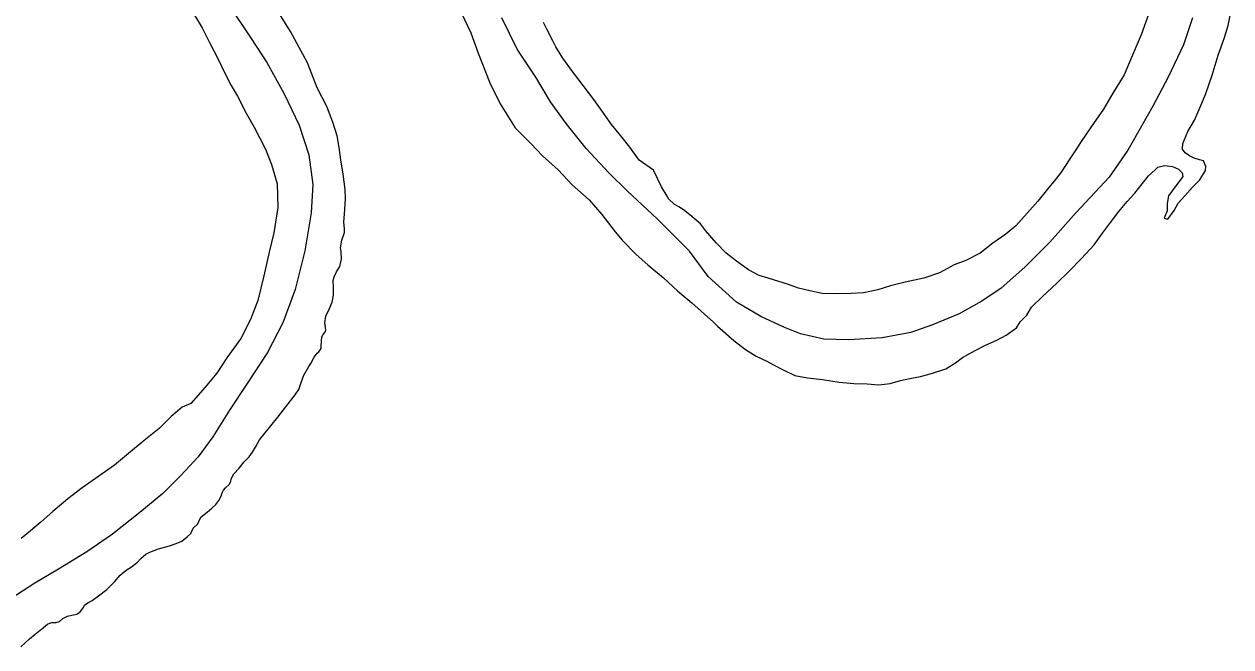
# Model space of a CAD drawing. Extents: x -939622 to -934222, y 1383701 to 1385301.
# Drawn here: x -936062.08 to -936050.16, y 1384519.9 to 1384526.04 of the extents above; entities that cross this region are included whole.
import ezdxf

# ---------------------------------------------------------------- set-up
doc = ezdxf.new("R2010")
doc.units = 0
doc.layers.add('Level 2', color=7, linetype='Continuous')
doc.layers.add('Level 9', color=7, linetype='Continuous')

msp = doc.modelspace()

# ---------------------------------------------------------------- linework, layer by layer
at = {"layer": 'Level 2'}
for points in [[(-936060.069, 1384526.25), (-936059.835, 1384525.904), (-936059.681, 1384525.667), (-936059.512, 1384525.364), (-936059.363, 1384525.048), (-936059.267, 1384524.757), (-936059.228, 1384524.463), (-936059.243, 1384524.183), (-936059.305, 1384523.81), (-936059.4, 1384523.426), (-936059.522, 1384523.099), (-936059.675, 1384522.806), (-936059.881, 1384522.49), (-936060.05, 1384522.236), (-936060.213, 1384521.976), (-936060.358, 1384521.777), (-936060.528, 1384521.592), (-936060.707, 1384521.416)], [(-936056.302, 1384524.575), (-936056.529, 1384524.819), (-936056.726, 1384525.063), (-936056.879, 1384525.277), (-936057.024, 1384525.52), (-936057.21, 1384525.799), (-936057.362, 1384526.108)], [(-936050.544, 1384526.108), (-936050.631, 1384525.839), (-936050.783, 1384525.523), (-936050.934, 1384525.236), (-936051.048, 1384525.039), (-936051.18, 1384524.801), (-936051.367, 1384524.534), (-936051.692, 1384524.186), (-936051.953, 1384523.895), (-936052.198, 1384523.647), (-936052.432, 1384523.441), (-936052.622, 1384523.313), (-936052.845, 1384523.189), (-936053.111, 1384523.078), (-936053.324, 1384523.003), (-936053.608, 1384522.952), (-936053.94, 1384522.931), (-936054.181, 1384522.939), (-936054.412, 1384522.99), (-936054.577, 1384523.055), (-936054.803, 1384523.16), (-936055.044, 1384523.303), (-936055.325, 1384523.556), (-936055.507, 1384523.805), (-936055.827, 1384524.123), (-936056.121, 1384524.396), (-936056.302, 1384524.575)], [(-936060.707, 1384521.416), (-936060.933, 1384521.229), (-936061.204, 1384521.016), (-936061.458, 1384520.842), (-936061.736, 1384520.671), (-936061.971, 1384520.531), (-936062.213, 1384520.374), (-936062.559, 1384520.104)]]:
    msp.add_lwpolyline(points, dxfattribs=at)
at = {"layer": 'Level 9'}
for points in [[(-936060.394, 1384526.133), (-936060.32, 1384526.008), (-936060.248, 1384525.862), (-936060.164, 1384525.704), (-936060.093, 1384525.555), (-936060.033, 1384525.439), (-936059.971, 1384525.335), (-936059.884, 1384525.168)], [(-936058.951, 1384524.707), (-936058.968, 1384524.827), (-936058.986, 1384524.944), (-936059.03, 1384525.076), (-936059.087, 1384525.231), (-936059.183, 1384525.416), (-936059.278, 1384525.664), (-936059.446, 1384525.971), (-936059.588, 1384526.197)], [(-936057.762, 1384526.159), (-936057.668, 1384525.959), (-936057.593, 1384525.759), (-936057.479, 1384525.466), (-936057.376, 1384525.257), (-936057.228, 1384525.022), (-936057.075, 1384524.866), (-936056.959, 1384524.747), (-936056.806, 1384524.609), (-936056.665, 1384524.458), (-936056.5, 1384524.311), (-936056.375, 1384524.168), (-936056.242, 1384523.996), (-936056.172, 1384523.913), (-936056.034, 1384523.772), (-936055.921, 1384523.671), (-936055.766, 1384523.542), (-936055.625, 1384523.412), (-936055.485, 1384523.297), (-936055.271, 1384523.106), (-936055.231, 1384523.067), (-936055.07, 1384522.923), (-936054.954, 1384522.835), (-936054.851, 1384522.771), (-936054.745, 1384522.721), (-936054.678, 1384522.683), (-936054.59, 1384522.64), (-936054.469, 1384522.579), (-936054.342, 1384522.557), (-936054.195, 1384522.539), (-936054.032, 1384522.515), (-936053.885, 1384522.5), (-936053.756, 1384522.496), (-936053.639, 1384522.486), (-936053.528, 1384522.501), (-936053.426, 1384522.53), (-936053.334, 1384522.549), (-936053.229, 1384522.569), (-936053.109, 1384522.602), (-936052.978, 1384522.646), (-936052.883, 1384522.705), (-936052.815, 1384522.758), (-936052.69, 1384522.826), (-936052.586, 1384522.879), (-936052.473, 1384522.927), (-936052.381, 1384522.977), (-936052.28, 1384523.048), (-936052.245, 1384523.109), (-936052.18, 1384523.173), (-936052.131, 1384523.252), (-936052.025, 1384523.357), (-936051.883, 1384523.489), (-936051.762, 1384523.608), (-936051.638, 1384523.734), (-936051.515, 1384523.869), (-936051.43, 1384523.982), (-936051.351, 1384524.089), (-936051.269, 1384524.196), (-936051.187, 1384524.296), (-936051.113, 1384524.379), (-936051.04, 1384524.471), (-936050.978, 1384524.547), (-936050.913, 1384524.609), (-936050.884, 1384524.633), (-936050.818, 1384524.65), (-936050.74, 1384524.639), (-936050.682, 1384524.613), (-936050.645, 1384524.578)], [(-936050.975, 1384526.149), (-936051.049, 1384525.939), (-936051.164, 1384525.669), (-936051.219, 1384525.545), (-936051.329, 1384525.365), (-936051.423, 1384525.207), (-936051.542, 1384525.03), (-936051.648, 1384524.878), (-936051.683, 1384524.823), (-936051.761, 1384524.707), (-936051.84, 1384524.585), (-936051.899, 1384524.509), (-936051.975, 1384524.417), (-936052.069, 1384524.298), (-936052.175, 1384524.181), (-936052.287, 1384524.056), (-936052.387, 1384523.973), (-936052.515, 1384523.883), (-936052.639, 1384523.787), (-936052.779, 1384523.713), (-936052.895, 1384523.671), (-936053.041, 1384523.593), (-936053.196, 1384523.539), (-936053.381, 1384523.5), (-936053.525, 1384523.464), (-936053.65, 1384523.425), (-936053.791, 1384523.396), (-936053.913, 1384523.387), (-936054.067, 1384523.384), (-936054.199, 1384523.388), (-936054.322, 1384523.413), (-936054.434, 1384523.441), (-936054.531, 1384523.478), (-936054.733, 1384523.54), (-936054.82, 1384523.566), (-936054.926, 1384523.621), (-936055.045, 1384523.706), (-936055.146, 1384523.785), (-936055.244, 1384523.889), (-936055.351, 1384524.01), (-936055.4, 1384524.075), (-936055.504, 1384524.164), (-936055.568, 1384524.214), (-936055.613, 1384524.243), (-936055.659, 1384524.269), (-936055.714, 1384524.319), (-936055.729, 1384524.349), (-936055.785, 1384524.441), (-936055.863, 1384524.603), (-936056.006, 1384524.702), (-936056.096, 1384524.83), (-936056.185, 1384524.943), (-936056.277, 1384525.055), (-936056.372, 1384525.186), (-936056.453, 1384525.302), (-936056.557, 1384525.438), (-936056.662, 1384525.578), (-936056.76, 1384525.708), (-936056.828, 1384525.821), (-936056.856, 1384525.881), (-936056.913, 1384525.988), (-936056.95, 1384526.06)], [(-936050.645, 1384524.578), (-936050.639, 1384524.542), (-936050.744, 1384524.401), (-936050.779, 1384524.352), (-936050.793, 1384524.274), (-936050.792, 1384524.202), (-936050.823, 1384524.132), (-936050.787, 1384524.12), (-936050.723, 1384524.206), (-936050.685, 1384524.279), (-936050.62, 1384524.352), (-936050.544, 1384524.438), (-936050.47, 1384524.509), (-936050.415, 1384524.6), (-936050.412, 1384524.639), (-936050.434, 1384524.696), (-936050.474, 1384524.707), (-936050.528, 1384524.724), (-936050.573, 1384524.744), (-936050.616, 1384524.774), (-936050.641, 1384524.812), (-936050.639, 1384524.867), (-936050.59, 1384524.985), (-936050.523, 1384525.098), (-936050.468, 1384525.225), (-936050.411, 1384525.359), (-936050.348, 1384525.54), (-936050.289, 1384525.737), (-936050.226, 1384525.913), (-936050.192, 1384526.031), (-936050.164, 1384526.161)], [(-936059.884, 1384525.168), (-936059.807, 1384525.028), (-936059.695, 1384524.813), (-936059.635, 1384524.661), (-936059.58, 1384524.469), (-936059.573, 1384524.235), (-936059.61, 1384523.987), (-936059.658, 1384523.794), (-936059.71, 1384523.561), (-936059.769, 1384523.319), (-936059.841, 1384523.131), (-936059.936, 1384522.945), (-936060.074, 1384522.753), (-936060.173, 1384522.604), (-936060.291, 1384522.466), (-936060.432, 1384522.304), (-936060.515, 1384522.266), (-936060.624, 1384522.174), (-936060.745, 1384522.057), (-936060.893, 1384521.937), (-936061.047, 1384521.811), (-936061.186, 1384521.694), (-936061.34, 1384521.586), (-936061.503, 1384521.471), (-936061.645, 1384521.363), (-936061.793, 1384521.237), (-936061.908, 1384521.138), (-936062.014, 1384521.049), (-936062.106, 1384520.972)], [(-936062.11, 1384519.904), (-936062.022, 1384519.981), (-936061.966, 1384520.03), (-936061.886, 1384520.094), (-936061.847, 1384520.128), (-936061.806, 1384520.144), (-936061.761, 1384520.145), (-936061.728, 1384520.152), (-936061.695, 1384520.182), (-936061.648, 1384520.207), (-936061.606, 1384520.217), (-936061.555, 1384520.227), (-936061.522, 1384520.249), (-936061.49, 1384520.292), (-936061.482, 1384520.316), (-936061.446, 1384520.338), (-936061.404, 1384520.362), (-936061.342, 1384520.406), (-936061.259, 1384520.47), (-936061.186, 1384520.544), (-936061.127, 1384520.611), (-936061.068, 1384520.661), (-936061.017, 1384520.692), (-936060.958, 1384520.738), (-936060.926, 1384520.775), (-936060.875, 1384520.818), (-936060.834, 1384520.837), (-936060.75, 1384520.871), (-936060.643, 1384520.9), (-936060.574, 1384520.923), (-936060.521, 1384520.945), (-936060.467, 1384520.988), (-936060.432, 1384521.022), (-936060.409, 1384521.073), (-936060.362, 1384521.116), (-936060.341, 1384521.162), (-936060.33, 1384521.186), (-936060.271, 1384521.233), (-936060.223, 1384521.27), (-936060.185, 1384521.306), (-936060.153, 1384521.346), (-936060.133, 1384521.389), (-936060.121, 1384521.422), (-936060.11, 1384521.449), (-936060.089, 1384521.471), (-936060.054, 1384521.505), (-936060.036, 1384521.535), (-936060.034, 1384521.559), (-936060.008, 1384521.611), (-936059.955, 1384521.666), (-936059.905, 1384521.727), (-936059.855, 1384521.776), (-936059.822, 1384521.822), (-936059.793, 1384521.874), (-936059.753, 1384521.944), (-936059.697, 1384522.014), (-936059.571, 1384522.17), (-936059.494, 1384522.271), (-936059.401, 1384522.39), (-936059.365, 1384522.442), (-936059.343, 1384522.511), (-936059.317, 1384522.584), (-936059.265, 1384522.669), (-936059.247, 1384522.697), (-936059.212, 1384522.76), (-936059.183, 1384522.8), (-936059.168, 1384522.812), (-936059.145, 1384522.846), (-936059.145, 1384522.873), (-936059.138, 1384522.961), (-936059.123, 1384522.985), (-936059.103, 1384523.012), (-936059.097, 1384523.031), (-936059.107, 1384523.1), (-936059.097, 1384523.163), (-936059.062, 1384523.239), (-936059.036, 1384523.303), (-936059.022, 1384523.372), (-936059.021, 1384523.444), (-936059.025, 1384523.516), (-936059.017, 1384523.553), (-936058.994, 1384523.601), (-936058.959, 1384523.653), (-936058.945, 1384523.726), (-936058.946, 1384523.801), (-936058.953, 1384523.837), (-936058.939, 1384523.915), (-936058.914, 1384523.988), (-936058.915, 1384524.027), (-936058.919, 1384524.096), (-936058.914, 1384524.172), (-936058.905, 1384524.322), (-936058.907, 1384524.413), (-936058.927, 1384524.566), (-936058.951, 1384524.707)]]:
    msp.add_lwpolyline(points, dxfattribs=at)

doc.saveas('drawing.dxf')
